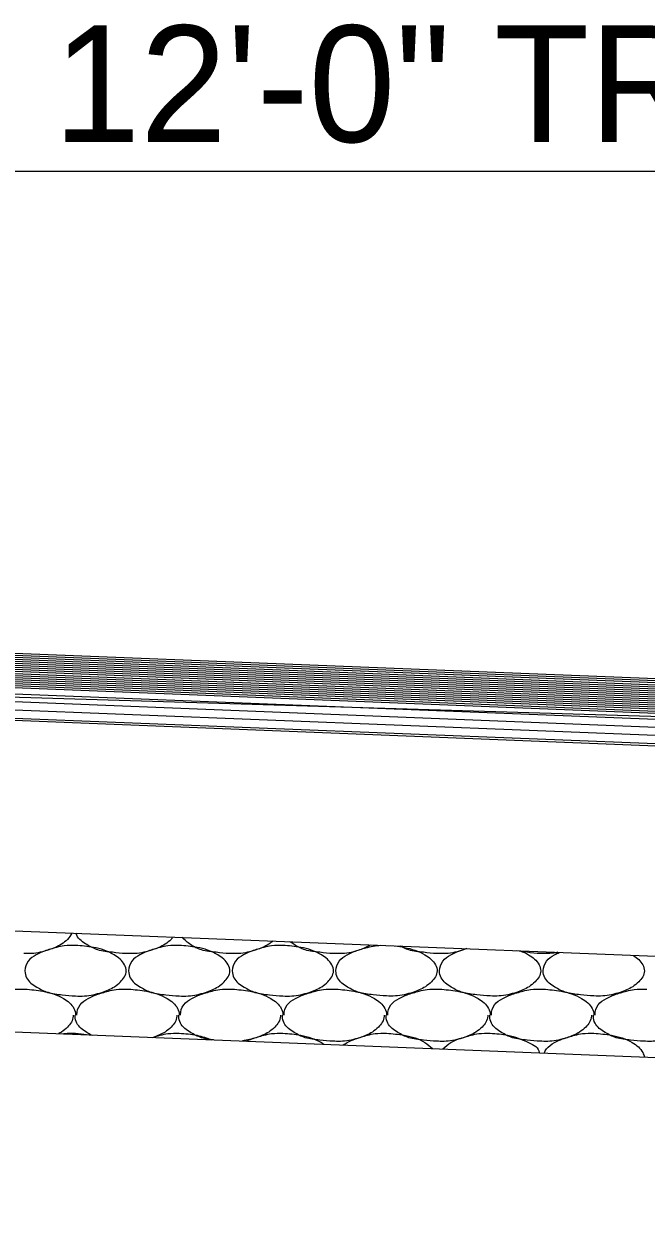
# Model space of a CAD drawing. Extents: x 1364961 to 1365294, y 367927 to 368034.
# Drawn here: x 1365032.95 to 1365036.03, y 367952.02 to 367957.89 of the extents above; entities that cross this region are included whole.
import ezdxf

# ---------------------------------------------------------------- set-up
doc = ezdxf.new("R2010")
doc.units = 0
doc.layers.add('Default', color=7, linetype='Continuous')

msp = doc.modelspace()

# ---------------------------------------------------------------- linework, layer by layer
at = {"layer": 'Default'}
for p, q in [((1365043.2141, 367957.1613), (1365031.2251, 367957.1613)), ((1365027.0617, 367954.8434), (1365055.4471, 367953.7138)), ((1365030.9751, 367954.8578), (1365055.4471, 367953.8839)), ((1365030.9751, 367954.8478), (1365055.4471, 367953.8739)), ((1365030.9751, 367954.8378), (1365055.4471, 367953.8639)), ((1365030.9751, 367954.8278), (1365055.4471, 367953.8539)), ((1365026.9951, 367954.7769), (1365055.1971, 367953.6539)), ((1365027.0321, 367954.8139), (1365055.1971, 367953.6939)), ((1365030.9751, 367954.8178), (1365055.4471, 367953.8439)), ((1365030.9751, 367954.8078), (1365055.4471, 367953.8339)), ((1365030.9751, 367954.7978), (1365055.4471, 367953.8239)), ((1365030.9751, 367954.7878), (1365055.4471, 367953.8139)), ((1365030.9751, 367954.7777), (1365055.4471, 367953.8039)), ((1365030.9751, 367954.7677), (1365055.4471, 367953.7938)), ((1365026.9561, 367954.7379), (1365055.1971, 367953.6139)), ((1365030.9751, 367954.7577), (1365055.4471, 367953.7838)), ((1365030.9751, 367954.7477), (1365055.4471, 367953.7738)), ((1365030.9751, 367954.7377), (1365055.4471, 367953.7638)), ((1365030.9751, 367954.7277), (1365055.4471, 367953.7538)), ((1365030.9751, 367954.7177), (1365055.4471, 367953.7438)), ((1365030.9751, 367954.7077), (1365055.4471, 367953.7338)), ((1365026.9061, 367954.6879), (1365055.1971, 367953.5609)), ((1365026.9161, 367954.6979), (1365055.1971, 367953.5729)), ((1365030.9751, 367954.6977), (1365055.4471, 367953.7238)), ((1365055.4471, 367953.8868), (1365031.2251, 367954.6129)), ((1365025.9051, 367953.6869), (1365055.1661, 367952.5229)), ((1365032.9541, 367953.1199), (1365032.9601, 367953.1199)), ((1365033.4661, 367953.1199), (1365033.4721, 367953.1199)), ((1365033.9781, 367953.1199), (1365033.9841, 367953.1199)), ((1365034.4901, 367953.1199), (1365034.4961, 367953.1199)), ((1365035.0021, 367953.1199), (1365035.0081, 367953.1199)), ((1365035.5141, 367953.1199), (1365035.5201, 367953.1199)), ((1365036.0261, 367953.1199), (1365036.0321, 367953.1199)), ((1365031.1611, 367952.9779), (1365055.1971, 367952.0219)), ((1365033.2101, 367952.9019), (1365033.2921, 367952.8929))]:
    msp.add_line(p, q, dxfattribs=at)
for points in [[(1365033.1921, 367953.3969), (1365033.1701, 367953.3659), (1365033.1401, 367953.3419), (1365033.0781, 367953.3139), (1365032.9921, 367953.2959), (1365032.9541, 367953.2959)], [(1365033.4661, 367953.2959), (1365033.4581, 367953.2959), (1365033.3921, 367953.3019), (1365033.3201, 367953.3139), (1365033.2661, 367953.3399), (1365033.2161, 367953.3859), (1365033.2121, 367953.3959)], [(1365033.6911, 367953.3769), (1365033.6821, 367953.3659), (1365033.6521, 367953.3419), (1365033.5901, 367953.3139), (1365033.5041, 367953.2959), (1365033.4661, 367953.2959)], [(1365033.9781, 367953.2959), (1365033.9701, 367953.2959), (1365033.9041, 367953.3019), (1365033.8321, 367953.3139), (1365033.7781, 367953.3399), (1365033.7351, 367953.3759)], [(1365034.1861, 367953.3579), (1365034.1641, 367953.3419), (1365034.1021, 367953.3139), (1365034.0161, 367953.2959), (1365033.9781, 367953.2959)], [(1365034.4901, 367953.2959), (1365034.4821, 367953.2959), (1365034.4161, 367953.3019), (1365034.3441, 367953.3139), (1365034.2901, 367953.3399), (1365034.2691, 367953.3539)], [(1365033.2101, 367953.3359), (1365033.2981, 367953.3259), (1365033.4001, 367953.2899), (1365033.4521, 367953.2399), (1365033.4601, 367953.2099), (1365033.4321, 367953.1559), (1365033.4021, 367953.1319), (1365033.3401, 367953.1039), (1365033.2541, 367953.0859), (1365033.2101, 367953.0859), (1365033.1441, 367953.0919), (1365033.0721, 367953.1039), (1365033.0181, 367953.1299), (1365032.9681, 367953.1759), (1365032.9601, 367953.2099), (1365032.9761, 367953.2579), (1365033.0161, 367953.2899), (1365033.0561, 367953.3079), (1365033.1161, 367953.3259), (1365033.1541, 367953.3339), (1365033.2101, 367953.3359)], [(1365033.7221, 367953.3359), (1365033.8101, 367953.3259), (1365033.9121, 367953.2899), (1365033.9641, 367953.2399), (1365033.9721, 367953.2099), (1365033.9441, 367953.1559), (1365033.9141, 367953.1319), (1365033.8521, 367953.1039), (1365033.7661, 367953.0859), (1365033.7221, 367953.0859), (1365033.6561, 367953.0919), (1365033.5841, 367953.1039), (1365033.5301, 367953.1299), (1365033.4801, 367953.1759), (1365033.4721, 367953.2099), (1365033.4881, 367953.2579), (1365033.5281, 367953.2899), (1365033.5681, 367953.3079), (1365033.6281, 367953.3259), (1365033.6661, 367953.3339), (1365033.7221, 367953.3359)], [(1365034.2341, 367953.3359), (1365034.3221, 367953.3259), (1365034.4241, 367953.2899), (1365034.4761, 367953.2399), (1365034.4841, 367953.2099), (1365034.4561, 367953.1559), (1365034.4261, 367953.1319), (1365034.3641, 367953.1039), (1365034.2781, 367953.0859), (1365034.2341, 367953.0859), (1365034.1681, 367953.0919), (1365034.0961, 367953.1039), (1365034.0421, 367953.1299), (1365033.9921, 367953.1759), (1365033.9841, 367953.2099), (1365034.0001, 367953.2579), (1365034.0401, 367953.2899), (1365034.0801, 367953.3079), (1365034.1401, 367953.3259), (1365034.1781, 367953.3339), (1365034.2341, 367953.3359)], [(1365034.6691, 367953.3379), (1365034.6141, 367953.3139), (1365034.5281, 367953.2959), (1365034.4901, 367953.2959)], [(1365034.7881, 367953.3339), (1365034.8341, 367953.3259), (1365034.9361, 367953.2899), (1365034.9881, 367953.2399), (1365034.9961, 367953.2099), (1365034.9681, 367953.1559), (1365034.9381, 367953.1319), (1365034.8761, 367953.1039), (1365034.7901, 367953.0859), (1365034.7461, 367953.0859), (1365034.6801, 367953.0919), (1365034.6081, 367953.1039), (1365034.5541, 367953.1299), (1365034.5041, 367953.1759), (1365034.4961, 367953.2099), (1365034.5121, 367953.2579), (1365034.5521, 367953.2899), (1365034.5921, 367953.3079), (1365034.6521, 367953.3259), (1365034.6901, 367953.3339), (1365034.7151, 367953.3369)], [(1365035.0021, 367953.2959), (1365034.9941, 367953.2959), (1365034.9281, 367953.3019), (1365034.8561, 367953.3139), (1365034.8141, 367953.3329)], [(1365035.1421, 367953.3199), (1365035.1261, 367953.3139), (1365035.0401, 367953.2959), (1365035.0021, 367953.2959)], [(1365035.4061, 367953.3089), (1365035.4481, 367953.2899), (1365035.5001, 367953.2399), (1365035.5081, 367953.2099), (1365035.4801, 367953.1559), (1365035.4501, 367953.1319), (1365035.3881, 367953.1039), (1365035.3021, 367953.0859), (1365035.2581, 367953.0859), (1365035.1921, 367953.0919), (1365035.1201, 367953.1039), (1365035.0661, 367953.1299), (1365035.0161, 367953.1759), (1365035.0081, 367953.2099), (1365035.0241, 367953.2579), (1365035.0641, 367953.2899), (1365035.1041, 367953.3079), (1365035.1411, 367953.3199)], [(1365035.5141, 367953.2959), (1365035.5061, 367953.2959), (1365035.4401, 367953.3019), (1365035.3881, 367953.3099)], [(1365035.5931, 367953.3019), (1365035.5521, 367953.2959), (1365035.5141, 367953.2959)], [(1365035.9661, 367953.2869), (1365036.0121, 367953.2399), (1365036.0201, 367953.2099), (1365035.9921, 367953.1559), (1365035.9621, 367953.1319), (1365035.9001, 367953.1039), (1365035.8141, 367953.0859), (1365035.7701, 367953.0859), (1365035.7041, 367953.0919), (1365035.6321, 367953.1039), (1365035.5781, 367953.1299), (1365035.5281, 367953.1759), (1365035.5201, 367953.2099), (1365035.5361, 367953.2579), (1365035.5761, 367953.2899), (1365035.5991, 367953.3009)], [(1365032.7041, 367952.9919), (1365032.7041, 367952.9939), (1365032.7201, 367953.0419), (1365032.7601, 367953.0739), (1365032.8001, 367953.0919), (1365032.8601, 367953.1099), (1365032.8981, 367953.1179), (1365032.9541, 367953.1199)], [(1365032.9601, 367953.1199), (1365033.0481, 367953.1099), (1365033.1501, 367953.0739), (1365033.2021, 367953.0239), (1365033.2101, 367952.9939), (1365033.2101, 367952.9919)], [(1365033.2161, 367952.9919), (1365033.2161, 367952.9939), (1365033.2321, 367953.0419), (1365033.2721, 367953.0739), (1365033.3121, 367953.0919), (1365033.3721, 367953.1099), (1365033.4101, 367953.1179), (1365033.4661, 367953.1199)], [(1365033.4721, 367953.1199), (1365033.5601, 367953.1099), (1365033.6621, 367953.0739), (1365033.7141, 367953.0239), (1365033.7221, 367952.9939), (1365033.7221, 367952.9919)], [(1365033.7281, 367952.9919), (1365033.7281, 367952.9939), (1365033.7441, 367953.0419), (1365033.7841, 367953.0739), (1365033.8241, 367953.0919), (1365033.8841, 367953.1099), (1365033.9221, 367953.1179), (1365033.9781, 367953.1199)], [(1365033.9841, 367953.1199), (1365034.0721, 367953.1099), (1365034.1741, 367953.0739), (1365034.2261, 367953.0239), (1365034.2341, 367952.9939), (1365034.2341, 367952.9919)], [(1365034.2401, 367952.9919), (1365034.2401, 367952.9939), (1365034.2561, 367953.0419), (1365034.2961, 367953.0739), (1365034.3361, 367953.0919), (1365034.3961, 367953.1099), (1365034.4341, 367953.1179), (1365034.4901, 367953.1199)], [(1365034.4961, 367953.1199), (1365034.5841, 367953.1099), (1365034.6861, 367953.0739), (1365034.7381, 367953.0239), (1365034.7461, 367952.9939), (1365034.7461, 367952.9919)], [(1365034.7521, 367952.9919), (1365034.7521, 367952.9939), (1365034.7681, 367953.0419), (1365034.8081, 367953.0739), (1365034.8481, 367953.0919), (1365034.9081, 367953.1099), (1365034.9461, 367953.1179), (1365035.0021, 367953.1199)], [(1365035.0081, 367953.1199), (1365035.0961, 367953.1099), (1365035.1981, 367953.0739), (1365035.2501, 367953.0239), (1365035.2581, 367952.9939), (1365035.2581, 367952.9919)], [(1365035.2641, 367952.9919), (1365035.2641, 367952.9939), (1365035.2801, 367953.0419), (1365035.3201, 367953.0739), (1365035.3601, 367953.0919), (1365035.4201, 367953.1099), (1365035.4581, 367953.1179), (1365035.5141, 367953.1199)], [(1365035.5201, 367953.1199), (1365035.6081, 367953.1099), (1365035.7101, 367953.0739), (1365035.7621, 367953.0239), (1365035.7701, 367952.9939), (1365035.7701, 367952.9919)], [(1365035.7761, 367952.9919), (1365035.7761, 367952.9939), (1365035.7921, 367953.0419), (1365035.8321, 367953.0739), (1365035.8721, 367953.0919), (1365035.9321, 367953.1099), (1365035.9701, 367953.1179), (1365036.0261, 367953.1199)], [(1365033.1981, 367952.9919), (1365033.1981, 367952.9859), (1365033.1701, 367952.9319), (1365033.1401, 367952.9079), (1365033.1251, 367952.8999)], [(1365033.2871, 367952.8929), (1365033.2661, 367952.9059), (1365033.2161, 367952.9519), (1365033.2081, 367952.9859), (1365033.2081, 367952.9919)], [(1365033.7101, 367952.9919), (1365033.7101, 367952.9859), (1365033.6821, 367952.9319), (1365033.6521, 367952.9079), (1365033.5941, 367952.8809)], [(1365033.8921, 367952.8689), (1365033.8321, 367952.8799), (1365033.7781, 367952.9059), (1365033.7281, 367952.9519), (1365033.7201, 367952.9859), (1365033.7201, 367952.9919)], [(1365034.2221, 367952.9919), (1365034.2221, 367952.9859), (1365034.1941, 367952.9319), (1365034.1641, 367952.9079), (1365034.1021, 367952.8799), (1365034.0351, 367952.8639)], [(1365034.4901, 367952.8619), (1365034.4821, 367952.8619), (1365034.4161, 367952.8679), (1365034.3441, 367952.8799), (1365034.2901, 367952.9059), (1365034.2401, 367952.9519), (1365034.2321, 367952.9859), (1365034.2321, 367952.9919)], [(1365034.7341, 367952.9919), (1365034.7341, 367952.9859), (1365034.7061, 367952.9319), (1365034.6761, 367952.9079), (1365034.6141, 367952.8799), (1365034.5281, 367952.8619), (1365034.4901, 367952.8619)], [(1365035.0021, 367952.8619), (1365034.9941, 367952.8619), (1365034.9281, 367952.8679), (1365034.8561, 367952.8799), (1365034.8021, 367952.9059), (1365034.7521, 367952.9519), (1365034.7441, 367952.9859), (1365034.7441, 367952.9919)], [(1365035.2461, 367952.9919), (1365035.2461, 367952.9859), (1365035.2181, 367952.9319), (1365035.1881, 367952.9079), (1365035.1261, 367952.8799), (1365035.0401, 367952.8619), (1365035.0021, 367952.8619)], [(1365035.5141, 367952.8619), (1365035.5061, 367952.8619), (1365035.4401, 367952.8679), (1365035.3681, 367952.8799), (1365035.3141, 367952.9059), (1365035.2641, 367952.9519), (1365035.2561, 367952.9859), (1365035.2561, 367952.9919)], [(1365035.7581, 367952.9919), (1365035.7581, 367952.9859), (1365035.7301, 367952.9319), (1365035.7001, 367952.9079), (1365035.6381, 367952.8799), (1365035.5521, 367952.8619), (1365035.5141, 367952.8619)], [(1365036.0261, 367952.8619), (1365036.0181, 367952.8619), (1365035.9521, 367952.8679), (1365035.8801, 367952.8799), (1365035.8261, 367952.9059), (1365035.7761, 367952.9519), (1365035.7681, 367952.9859), (1365035.7681, 367952.9919)], [(1365036.2701, 367952.9919), (1365036.2701, 367952.9859), (1365036.2421, 367952.9319), (1365036.2121, 367952.9079), (1365036.1501, 367952.8799), (1365036.0641, 367952.8619), (1365036.0261, 367952.8619)], [(1365033.1481, 367952.8989), (1365033.1541, 367952.8999), (1365033.2101, 367952.9019)], [(1365033.5911, 367952.8809), (1365033.6281, 367952.8919), (1365033.6661, 367952.8999), (1365033.7221, 367952.9019)], [(1365033.7221, 367952.9019), (1365033.8101, 367952.8919), (1365033.8831, 367952.8699)], [(1365034.0541, 367952.8629), (1365034.0801, 367952.8739), (1365034.1401, 367952.8919), (1365034.1781, 367952.8999), (1365034.2341, 367952.9019)], [(1365034.2341, 367952.9019), (1365034.3221, 367952.8919), (1365034.4241, 367952.8559), (1365034.4371, 367952.8479)], [(1365034.5321, 367952.8439), (1365034.5521, 367952.8559), (1365034.5921, 367952.8739), (1365034.6521, 367952.8919), (1365034.6901, 367952.8999), (1365034.7461, 367952.9019)], [(1365034.7461, 367952.9019), (1365034.8341, 367952.8919), (1365034.9361, 367952.8559), (1365034.9731, 367952.8259)], [(1365035.0241, 367952.8239), (1365035.0641, 367952.8559), (1365035.1041, 367952.8739), (1365035.1641, 367952.8919), (1365035.2021, 367952.8999), (1365035.2581, 367952.9019)], [(1365035.2581, 367952.9019), (1365035.3461, 367952.8919), (1365035.4481, 367952.8559), (1365035.5001, 367952.8059), (1365035.5001, 367952.8049)], [(1365035.5251, 367952.8039), (1365035.5361, 367952.8239), (1365035.5761, 367952.8559), (1365035.6161, 367952.8739), (1365035.6761, 367952.8919), (1365035.7141, 367952.8999), (1365035.7701, 367952.9019)], [(1365035.7701, 367952.9019), (1365035.8581, 367952.8919), (1365035.9601, 367952.8559), (1365036.0121, 367952.8059), (1365036.0201, 367952.7849)]]:
    msp.add_spline(points, degree=3, dxfattribs=at)

# ---------------------------------------------------------------- texts
msp.add_text('12\'-0" TRAFFIC LANE', height=0.576, dxfattribs=at).set_placement((1365033.1012, 367957.3073))

doc.saveas('drawing.dxf')
